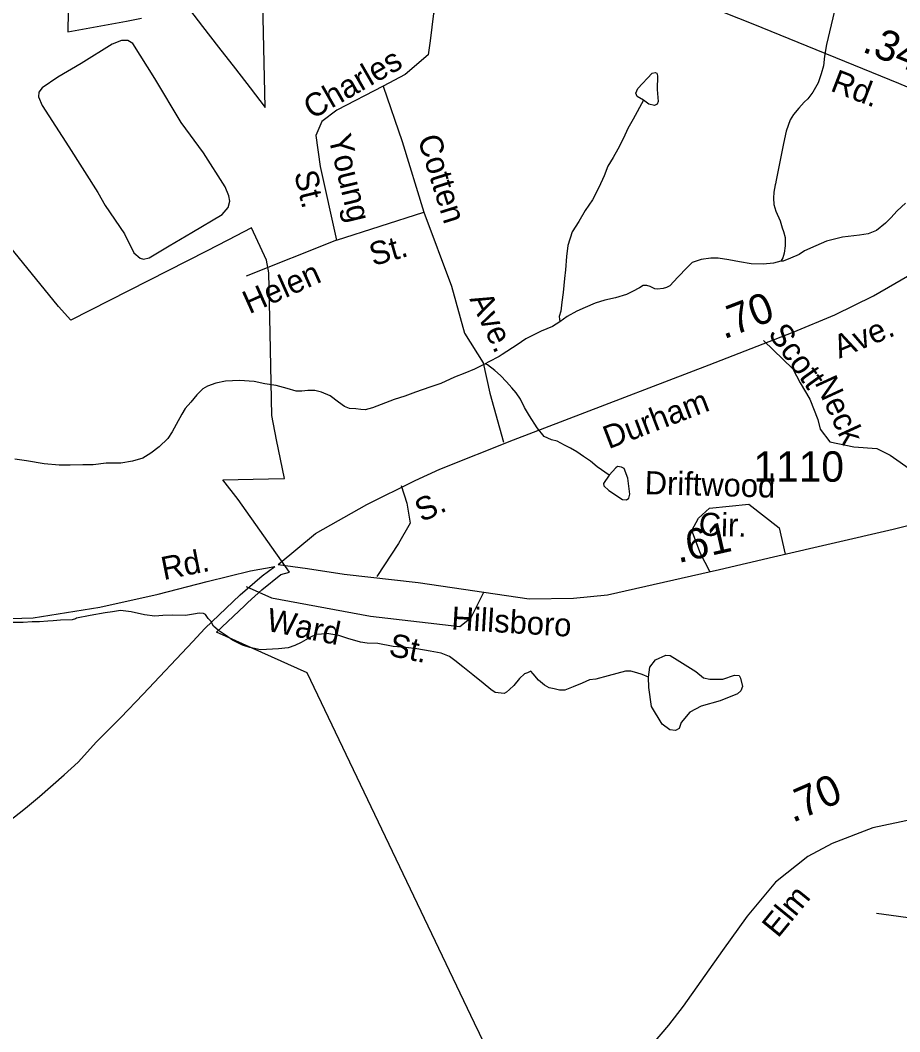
# Model space of a CAD drawing. Extents: x 2056842 to 2160602, y 826753 to 1016856.
# Drawn here: x 2087342 to 2090960, y 859964 to 864126 of the extents above; entities that cross this region are included whole.
import ezdxf

# ---------------------------------------------------------------- set-up
doc = ezdxf.new("R2010")
doc.units = 0
for name, color, linetype in [('Exist Boundary Political City Limit New', 7, 'Continuous'), ('Exist Hydrographic Creek Single Shore', 7, 'Continuous'), ('Exist Hydrographic Misc Water Feature', 7, 'Continuous'), ('Exist Road Non-System Type 51', 7, 'Continuous'), ('Exist Road Non-System Type 51 Label', 7, 'Continuous'), ('Exist Road Primary NC Attributed', 7, 'Continuous'), ('Exist Road Primary NC Label', 7, 'Continuous'), ('Exist Road Primary NC Service Mileage Hundredths English Label', 7, 'Continuous'), ('Exist Road Primary US Attributed', 7, 'Continuous'), ('Exist Road Primary US Label', 7, 'Continuous'), ('Exist Road Primary US Mileage Hundredths English Label', 7, 'Continuous'), ('Exist Road Secondary Mileage Hundredths English Label', 7, 'Continuous'), ('Exist Road Secondary Type 51 Attributed', 7, 'Continuous'), ('Exist Road Secondary Type 51 Label', 7, 'Continuous'), ('Exist Road Secondary Type 51 Number Label', 7, 'Continuous'), ('Map Preparation Boundary City Limit Buffer Line', 7, 'Continuous')]:
    doc.layers.add(name, color=color, linetype=linetype)

msp = doc.modelspace()

# ---------------------------------------------------------------- linework, layer by layer
at = {"layer": 'Exist Boundary Political City Limit New'}
for points in [[(2087552.5, 865000), (2087537.1, 864078.1), (2087778.8, 864122.4), (2087840.4, 864133.8)], [(2088037.9, 864170), (2088092.1, 864100), (2088158.1, 864014.8), (2088227.1, 863925.5), (2088287.5, 863847.6), (2088349.8, 863767.2), (2088328, 864750.7)], [(2089471.8, 859460.8), (2089211, 860000), (2088522.2, 861440.5), (2088149.6, 861607.7), (2088263.9, 861717), (2088278.4, 861730.6), (2088335.8, 861782.6), (2088413.8, 861845.7), (2088449.8, 861854.8), (2088239, 862154.2), (2088175.8, 862235.2), (2088238.4, 862236.4), (2088300.1, 862237.6), (2088363.4, 862238.8), (2088429, 862240), (2088396.1, 862399.1), (2088376.5, 862500), (2088369.6, 862838.4), (2088364.8, 863086.6), (2088354.6, 863138.4), (2088293, 863271.1), (2088196.6, 863221.2), (2088107.9, 863175.2), (2087550, 862891.6), (2087500, 862948.4), (2087117.8, 863415.2)]]:
    msp.add_lwpolyline(points, dxfattribs=at)
at = {"layer": 'Exist Hydrographic Creek Single Shore'}
for points in [[(2090984.2, 863373.7), (2090949.9, 863341.6), (2090923.9, 863313.5), (2090901.9, 863291.6), (2090864.2, 863261.2), (2090830.4, 863247.2), (2090794.3, 863241.4), (2090724.4, 863232.9), (2090658.3, 863216.6), (2090614.5, 863198.4), (2090568.3, 863176.6), (2090546.6, 863162.4), (2090510.7, 863146.4), (2090480.6, 863134.3), (2090470.7, 863134.1)], [(2090470.7, 863134.1), (2090440.6, 863126.1), (2090398.7, 863122), (2090348.9, 863123.9), (2090300.7, 863131.6), (2090256.6, 863139.5), (2090213, 863147.3), (2090182.8, 863147.4), (2090142.6, 863140.9), (2090123, 863135), (2090106.5, 863128.9), (2090085, 863109.1), (2090046.9, 863069), (2090014.9, 863032.8), (2090001.2, 863026.8), (2089987, 863022.5), (2089963.4, 863018.8), (2089953, 863020.3), (2089933.1, 863030.7), (2089919.1, 863034.4), (2089905.2, 863034.5), (2089889, 863024.3), (2089861.3, 863010.3), (2089835.3, 862998), (2089791.4, 862983.9), (2089747.3, 862974), (2089707.3, 862961.8), (2089665.7, 862943.8), (2089631.4, 862929.5), (2089591.7, 862907.6), (2089561.7, 862885.3)], [(2089561.7, 862885.3), (2089532, 862865.4), (2089485.4, 862847), (2089421.9, 862814.8), (2089386.2, 862791), (2089324.3, 862750.9), (2089311.8, 862742.6), (2089270.3, 862720.4), (2089254.1, 862712.5)], [(2089254.1, 862712.5), (2089210.5, 862690.2), (2089170.3, 862674), (2089128.2, 862658), (2089072.5, 862632), (2089026.3, 862615.9), (2088968.5, 862595.4), (2088924.6, 862579.4), (2088880.7, 862565.3), (2088844.9, 862551.3), (2088790.9, 862531.1), (2088760.6, 862523.1), (2088742.7, 862524.9), (2088723.1, 862526.8), (2088697, 862528.6), (2088676.5, 862536.6), (2088650.7, 862554.8), (2088616.8, 862580.6), (2088580.8, 862596.2), (2088554.5, 862602.1), (2088524.4, 862602.2), (2088500.6, 862600.2), (2088476.4, 862599.8), (2088440.7, 862610.1), (2088394.6, 862623.6), (2088348.8, 862629.7), (2088304.6, 862639.7), (2088244.5, 862643.6), (2088186.6, 862640.9), (2088146.7, 862633.2), (2088112.6, 862620.9), (2088102.8, 862614.6), (2088092.9, 862608.9), (2088068.7, 862584.5), (2088043.1, 862554.8), (2088020.8, 862528.5), (2088007, 862504.6), (2087983, 862462.4), (2087967.4, 862432.2), (2087949.2, 862404.7), (2087913.3, 862370.3), (2087879.7, 862344.2), (2087845.6, 862324.2), (2087803.8, 862311.9), (2087755.6, 862303.7), (2087695.8, 862303.5), (2087641.6, 862297.4), (2087599.8, 862297.3), (2087547.7, 862295.1), (2087501.8, 862295.2), (2087439.8, 862300.9), (2087367.9, 862312.6), (2087319.9, 862320.3)], [(2089926.1, 861422.5), (2089900.1, 861434.6), (2089878.1, 861440.7), (2089853.9, 861448.4), (2089831.8, 861448.5), (2089796.1, 861438.2), (2089760, 861428.2), (2089710.2, 861414.3), (2089684.3, 861412), (2089654.2, 861398), (2089616.3, 861383.8), (2089582.4, 861369.5), (2089560.3, 861369.6), (2089538.3, 861375.3), (2089518.3, 861379.6), (2089498.2, 861389.6), (2089474.2, 861411.4), (2089452.2, 861437.1), (2089442, 861447.2), (2089428.2, 861441.1), (2089415.9, 861436.9), (2089396.2, 861417.1), (2089372.3, 861388.7), (2089354.4, 861372.8), (2089342.1, 861360.9), (2089332.1, 861356.6), (2089296.2, 861360.5), (2089278.1, 861372.5), (2089245.9, 861398.6), (2089204.1, 861432.5), (2089162.1, 861466), (2089129.9, 861492.1), (2089107.9, 861508.4), (2089074.1, 861522), (2089027.8, 861529.8), (2088973.8, 861539.7), (2088928.1, 861545.8), (2088875.8, 861549.2), (2088813.7, 861561.1), (2088769.8, 861562.8), (2088741.7, 861567.1), (2088689.4, 861582.7), (2088651.9, 861594.5), (2088627.9, 861598.6), (2088603.9, 861602.6), (2088581.8, 861600.2), (2088559.4, 861598.4), (2088535.6, 861588.2), (2088497.9, 861566.3), (2088471.7, 861554), (2088444.2, 861544.1), (2088404, 861540), (2088330.2, 861535.8), (2088285.9, 861545.3), (2088255.7, 861555.5), (2088215.6, 861575.4), (2088185.8, 861595.3), (2088157.7, 861615), (2088137.6, 861633.1), (2088125.7, 861653.2), (2088115.5, 861664.8), (2088103.6, 861680.8), (2088095.4, 861684.9), (2088077.4, 861686.9), (2088055.4, 861682.9), (2088021.8, 861676.6), (2087969.3, 861678.5), (2087927.9, 861676.3), (2087895.5, 861674.3), (2087853.6, 861680.2), (2087797.9, 861691.9), (2087753.8, 861697.8), (2087721.6, 861691.7), (2087691.6, 861687.7), (2087629.5, 861677.2), (2087573.7, 861665.5), (2087569.4, 861663.2), (2087555.7, 861659.2), (2087507.7, 861657.2), (2087477.6, 861654.9), (2087455.6, 861652.9), (2087421.6, 861650.8), (2087391.5, 861650.9), (2087353.7, 861648.4), (2087309.6, 861648.6)]]:
    msp.add_lwpolyline(points, dxfattribs=at)
at = {"layer": 'Exist Hydrographic Misc Water Feature'}
for points in [[(2090729.6, 864328.1), (2090658.1, 864026.5), (2090650.1, 863978.5), (2090646.5, 863938.6), (2090636.6, 863904.7), (2090624.5, 863868.4), (2090602.6, 863830.4), (2090582.5, 863802.6), (2090566.7, 863788.4), (2090544.7, 863764.5), (2090523, 863738.2), (2090508.7, 863716.4), (2090492.9, 863670.1), (2090481.4, 863618.3), (2090471.5, 863564.2), (2090461.3, 863516.3), (2090451.7, 863468.2), (2090449.4, 863452.3), (2090448, 863448.1), (2090441.6, 863418.1), (2090440.2, 863394), (2090442.2, 863367.8), (2090449.8, 863339.8), (2090468.3, 863300.1), (2090476.5, 863272.1), (2090482.2, 863256.3), (2090488.4, 863232.2), (2090488.8, 863198), (2090484.5, 863168.2), (2090478.7, 863148), (2090470.7, 863134.1)], [(2087592, 863948.2), (2087496.7, 863891), (2087432.6, 863847.6), (2087418.7, 863830.2), (2087417, 863811.2), (2087432.6, 863774.7), (2087541.8, 863604.8), (2087661.4, 863417.4), (2087690.9, 863363.7), (2087770.6, 863247.5), (2087808.7, 863169.4), (2087834.7, 863146.9), (2087848.6, 863143.4), (2087872.9, 863148.6), (2087954.3, 863197.2), (2088047.9, 863252.7), (2088172.8, 863327.2), (2088197, 863355), (2088204, 863381), (2088200.5, 863403.6), (2088184.9, 863440), (2088096.5, 863580.5), (2088004.6, 863705.4), (2087895.4, 863885.8), (2087805.3, 864029.7), (2087784.5, 864041.9), (2087758.5, 864041.9), (2087720.3, 864028), (2087592, 863948.2)], [(2089906.2, 863796.8), (2089879.8, 863812.7), (2089874.6, 863825.8), (2089882.5, 863845.6), (2089941.7, 863907.6), (2089953.6, 863911.5), (2089960.2, 863907.6), (2089964.1, 863897), (2089961.5, 863840.3), (2089966.8, 863791.6), (2089961.5, 863781), (2089951, 863775.7), (2089927.3, 863781), (2089906.2, 863796.8)], [(2089906.2, 863796.8), (2089864, 863719.1), (2089841, 863680.1), (2089823.4, 863640.1), (2089801, 863596), (2089781.3, 863561.7), (2089759.6, 863526), (2089743.6, 863485.8), (2089722.1, 863438), (2089695.8, 863387.6), (2089665.9, 863343.4), (2089640.1, 863297.5), (2089612.2, 863255.4), (2089594.3, 863199.2), (2089588.8, 863153.4), (2089584.9, 863099.3), (2089581, 863063.3), (2089575.3, 863005.4), (2089569.5, 862965.3), (2089565.6, 862929.3), (2089559.5, 862907.6), (2089561.7, 862885.3)], [(2089765.2, 862254.7), (2089715.3, 862287.9), (2089687.2, 862312), (2089659.3, 862331.7), (2089631.4, 862349.7), (2089605, 862365.4), (2089581.2, 862377.6), (2089551.1, 862393.5), (2089527.1, 862399.1), (2089496.9, 862413.1), (2089469, 862449), (2089436.8, 862498.9), (2089416.5, 862532.7), (2089400.6, 862566.9), (2089382.5, 862592.7), (2089364.5, 862612.9), (2089342.5, 862638.5), (2089318.3, 862664.6), (2089293.9, 862684.5), (2089264, 862708.5), (2089254.1, 862712.5)], [(2089765.2, 862254.7), (2089741.5, 862220.5), (2089742.8, 862209.9), (2089763.9, 862191.4), (2089819.2, 862154.5), (2089836.3, 862153.2), (2089845.6, 862159.8), (2089849.5, 862175.6), (2089841.6, 862241.5), (2089825.8, 862281.1), (2089815.3, 862287.7), (2089799.5, 862290.3), (2089791.6, 862285), (2089765.2, 862254.7)], [(2089926.1, 861422.5), (2089932.5, 861464), (2089954.9, 861494.4), (2089998.4, 861514.1), (2090015.5, 861512.8), (2090044.5, 861494.4), (2090120.9, 861446.9), (2090152.5, 861420.5), (2090178.9, 861415.3), (2090232.9, 861415.3), (2090280.3, 861431.1), (2090298.8, 861429.8), (2090305.4, 861419.2), (2090313.3, 861384.9), (2090306.7, 861366.5), (2090292.2, 861354.6), (2090221.1, 861325.6), (2090143.3, 861304.5), (2090095.9, 861279.5), (2090060.3, 861236), (2090052.4, 861212.2), (2090037.9, 861204.3), (2090014.2, 861207), (2089982.6, 861229.4), (2089939.1, 861301.9), (2089927.3, 861381), (2089926.1, 861422.5)]]:
    msp.add_lwpolyline(points, dxfattribs=at)
at = {"layer": 'Exist Road Non-System Type 51'}
for p, q in [((2088642.5, 863221.5), (2089001.8, 863335.8)), ((2088642.5, 863221.5), (2088271.7, 863072.9)), ((2091146.3, 860411.6), (2090863.9, 860451.1))]:
    msp.add_line(p, q, dxfattribs=at)
for points in [[(2089339.3, 864604.4), (2089150.3, 864317.6), (2089042.3, 864153.4), (2089027.7, 864041.2), (2089019.4, 863983), (2088924.9, 863902.9), (2088835.6, 863855.1)], [(2088835.6, 863855.1), (2088644.5, 863755.4), (2088582.2, 863709.6), (2088557.3, 863651.4), (2088576, 863524.7), (2088642.5, 863221.5)], [(2088835.6, 863855.1), (2088912.5, 863626.8), (2089001.8, 863335.8)], [(2089001.8, 863335.8), (2089116, 863032.4), (2089170, 862839.1), (2089246.9, 862716.5), (2089273.9, 862591.8), (2089329.6, 862389.7)], [(2090399.7, 862808.1), (2090519.6, 862692), (2090550.2, 862633.8), (2090590, 862566.5), (2090623.6, 862483.8), (2090632.8, 862444), (2090672.6, 862391.9), (2090770.5, 862370.5), (2090865.4, 862364.4), (2090920.5, 862336.8), (2091012.3, 862272.5), (2091085.7, 862226.6), (2091143.8, 862174.5), (2091177.5, 862098)], [(2088909.1, 862211.5), (2088931.7, 862139.3), (2088946.3, 862056.1), (2088898.5, 861973), (2088809, 861836.8)], [(2090178.3, 861857.3), (2090140.5, 861931.4), (2090105.2, 862027.1), (2090132.2, 862076.9), (2090177.9, 862118.5), (2090339.9, 862135.1), (2090464.6, 862037.4), (2090488.9, 861929.5)], [(2088271.4, 861796.5), (2088376.1, 861749.6), (2088783.2, 861674.8), (2089150.9, 861631.1), (2089196.5, 861668.5), (2089248.6, 861772.8)]]:
    msp.add_lwpolyline(points, dxfattribs=at)
at = {"layer": 'Exist Road Primary NC Attributed'}
msp.add_lwpolyline([(2089971.1, 864267.7), (2090178.7, 864181.5), (2090355.3, 864111.6), (2090954.8, 863867.6), (2091051.6, 863825.7), (2091199.3, 863764.1), (2091326.3, 863710.4), (2091634.7, 863602.4)], dxfattribs=at)
at = {"layer": 'Exist Road Primary US Attributed'}
for points in [[(2088403.2, 861886.8), (2088556.2, 862014), (2088768, 862133), (2088966.7, 862232.6), (2089068, 862279), (2089371.2, 862399.3), (2089582.8, 862480.5), (2090175.9, 862708.8), (2090521.1, 862842), (2090693.5, 862914.1), (2090851.8, 862991.4), (2091027, 863093.2), (2091119.9, 863153.1), (2091231.2, 863233.6), (2091314, 863297.4), (2091387.9, 863359.5), (2091458.4, 863425.6), (2091497.1, 863468.8), (2091634.7, 863602.4)], [(2086033, 860176.3), (2086382.7, 860337.4), (2086568.5, 860419.7), (2086783.9, 860517.6), (2086874.6, 860562.4), (2087134.2, 860713.4), (2087203.6, 860761), (2087292.5, 860827.6), (2087363.6, 860884.7), (2087421.8, 860931.7), (2087522.6, 861021.9), (2087580.2, 861073.2), (2087655, 861156.5), (2087756.4, 861257.9), (2087847.1, 861353.6), (2088051.8, 861569.5), (2088101.6, 861623.8), (2088246.5, 861762), (2088336.6, 861840.3), (2088389.1, 861879.1)]]:
    msp.add_lwpolyline(points, dxfattribs=at)
at = {"layer": 'Exist Road Secondary Type 51 Attributed'}
for points in [[(2088403.2, 861886.8), (2088523.5, 861870), (2088674, 861846.5), (2088978.8, 861812.4), (2089435.2, 861745.4), (2089618, 861748.5), (2089758.2, 861762), (2090218.7, 861866.4), (2090441, 861918.4), (2090932.7, 862032.2), (2091069.7, 862066.5), (2091250.4, 862081), (2091434.8, 862068), (2091545.7, 862044.9)], [(2091865.2, 861990.6), (2091804.5, 861855), (2091761.9, 861745.9), (2091695.4, 861586.9), (2091613.9, 861321.4), (2091521, 861012.2), (2091482.5, 860935.3), (2091436.8, 860880.2), (2091389.1, 860849.1), (2091276.9, 860838.7), (2091095.2, 860847), (2091010.6, 860837.1), (2090849.6, 860803.9), (2090682.4, 860739.4), (2090581.7, 860685.4), (2090449.3, 860579.9), (2090333, 860439.6), (2090231.2, 860298.3), (2090068.7, 860070.2), (2090008.4, 859991.2), (2089913.9, 859880)], [(2086759.8, 861653.2), (2087020, 861655.8), (2087394.9, 861667.2), (2087669, 861710.9), (2087909.2, 861764.8), (2088110.6, 861816.9), (2088289.6, 861861), (2088389.1, 861879.1)]]:
    msp.add_lwpolyline(points, dxfattribs=at)
at = {"layer": 'Map Preparation Boundary City Limit Buffer Line'}
for points in [[(2087552.5, 865000), (2087537.1, 864078.1), (2087778.8, 864122.4), (2087840.4, 864133.8)], [(2088037.9, 864170), (2088092.1, 864100), (2088158.1, 864014.8), (2088227.1, 863925.5), (2088287.5, 863847.6), (2088349.8, 863767.2), (2088328, 864750.7)], [(2089471.8, 859460.8), (2089211, 860000), (2088522.2, 861440.5), (2088149.6, 861607.7), (2088263.9, 861717), (2088278.4, 861730.6), (2088335.8, 861782.6), (2088413.8, 861845.7), (2088449.8, 861854.8), (2088239, 862154.2), (2088175.8, 862235.2), (2088238.4, 862236.4), (2088300.1, 862237.6), (2088363.4, 862238.8), (2088429, 862240), (2088396.1, 862399.1), (2088376.5, 862500), (2088369.6, 862838.4), (2088364.8, 863086.6), (2088354.6, 863138.4), (2088293, 863271.1), (2088196.6, 863221.2), (2088107.9, 863175.2), (2087550, 862891.6), (2087500, 862948.4), (2087117.8, 863415.2)]]:
    msp.add_lwpolyline(points, dxfattribs=at)

# ---------------------------------------------------------------- texts
at = {"layer": 'Exist Road Non-System Type 51 Label'}
for s, rotation, p in [('Charles', 29.9139, (2088542.5, 863716.2)), ('Young', 283.4985, (2088608.6, 863645.4)), ('Cotten', 287.3809, (2088975.8, 863639.4)), ('St.', 283.4985, (2088468, 863496.7)), ('St.', 16.0322, (2088793.8, 863113.8)), ('Helen', 24.1268, (2088284.2, 862915.8)), ('Ave.', 295.4418, (2089188.7, 862979.3)), ('Scott', 305.6993, (2090415.3, 862835.9)), ('Neck', 294.75, (2090608.5, 862635.9)), ('Driftwood', 358.4232, (2089910, 862176.3)), ('Cir.', 358.4232, (2090132.3, 862005.7)), ('Ward', 348.4231, (2088350.3, 861615.4)), ('St.', 348.4231, (2088854.5, 861512.1))]:
    msp.add_text(s, height=95, rotation=rotation, dxfattribs=at).set_placement(p)
at = {"layer": 'Exist Road Primary NC Label'}
msp.add_text('Rd.', height=95, rotation=338.9375, dxfattribs=at).set_placement((2090670.4, 863836.9))
at = {"layer": 'Exist Road Primary NC Service Mileage Hundredths English Label'}
msp.add_text('.34', height=125, rotation=337.945, dxfattribs=at).set_placement((2090801.2, 863998.3))
at = {"layer": 'Exist Road Primary US Label'}
for s, rotation, p in [('Ave.', 22.6071, (2090711.9, 862733.2)), ('Durham', 20.9339, (2089762.4, 862360.6)), ('S.', 24.8335, (2088993.3, 862059.6))]:
    msp.add_text(s, height=95, rotation=rotation, dxfattribs=at).set_placement(p)
at = {"layer": 'Exist Road Primary US Mileage Hundredths English Label'}
msp.add_text('.70', height=125, rotation=20.9831, dxfattribs=at).set_placement((2090236.3, 862812.4))
at = {"layer": 'Exist Road Secondary Mileage Hundredths English Label'}
for s, rotation, p in [('.61', 12.7765, (2090048.8, 861892)), ('.70', 23.433, (2090519.5, 860823.2))]:
    msp.add_text(s, height=125, rotation=rotation, dxfattribs=at).set_placement(p)
at = {"layer": 'Exist Road Secondary Type 51 Label'}
for s, rotation, p in [('Rd.', 11.2882, (2087932, 861822.3)), ('Hillsboro', 356.4798, (2089113.5, 861619.6)), ('Elm', 50.7979, (2090459.2, 860346.8))]:
    msp.add_text(s, height=95, rotation=rotation, dxfattribs=at).set_placement(p)
at = {"layer": 'Exist Road Secondary Type 51 Number Label'}
msp.add_text('1110', height=125, dxfattribs=at).set_placement((2090358.7, 862227.2))

doc.saveas('drawing.dxf')
